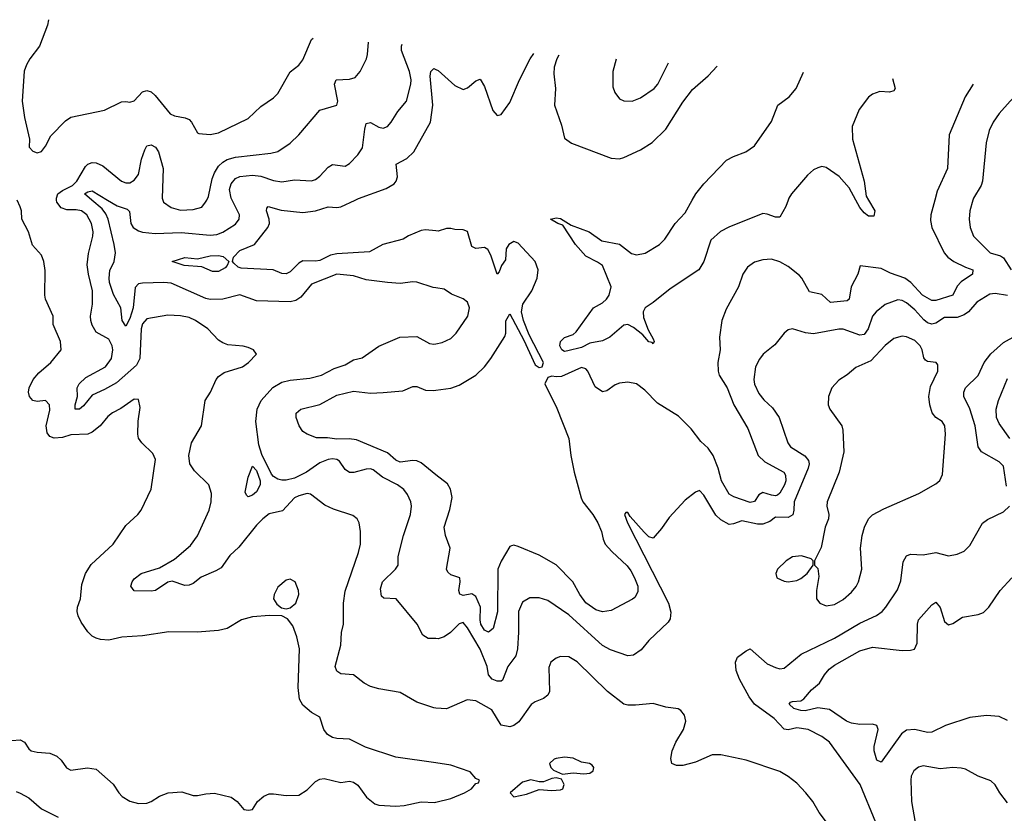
# Model space of a CAD drawing. Header units: inches. Extents: x 1245430 to 1420861, y 606325 to 671315.
# Tile 313 of 319: x 1398027 to 1402694, y 657093 to 660856. Entities that reach past the tile are written whole.
import ezdxf

# ---------------------------------------------------------------- set-up
doc = ezdxf.new("R2010")
doc.units = ezdxf.units.IN
doc.header["$MEASUREMENT"] = 0
for name, color, linetype in [('B3695', 7, 'Continuous'), ('B3696', 7, 'Continuous'), ('B4605', 7, 'Continuous'), ('B4606', 7, 'Continuous')]:
    doc.layers.add(name, color=color, linetype=linetype)

msp = doc.modelspace()

# ---------------------------------------------------------------- linework, layer by layer
at = {"layer": 'B3695', "color": 5}
for points, elevation in [([(1400000, 657332.1), (1399810, 657359.7), (1399666.2, 657406.2), (1399590, 657444), (1399530, 657447.5), (1399510, 657452.7), (1399486.5, 657466.5), (1399469, 657490), (1399450, 657549.3), (1399410, 657571.8), (1399370, 657605.6), (1399353.9, 657633.9), (1399346.8, 657690), (1399353.4, 657873.4), (1399341.3, 657930), (1399322, 657982), (1399296, 658016), (1399270, 658029.7), (1399211.5, 658031.5), (1399130, 658025), (1399078.8, 658010), (1399011, 657970), (1398970, 657960.5), (1398868.7, 657951.3), (1398733.9, 657953.9), (1398610, 657935.1), (1398511.6, 657928.4), (1398450, 657914.7), (1398410, 657917.4), (1398390, 657924), (1398370, 657933), (1398350, 657953), (1398318.7, 657998.7), (1398303.8, 658030), (1398299.8, 658050), (1398301.6, 658070), (1398315.2, 658110), (1398322.3, 658177.7), (1398338.5, 658230), (1398366.5, 658273.5), (1398469.7, 658370), (1398530, 658458), (1398587, 658510), (1398602.9, 658530), (1398650.8, 658629.2), (1398670.8, 658770.8), (1398658.9, 658798.9), (1398605.6, 658850), (1398591, 658871), (1398587.1, 658890), (1398588.1, 658951.9), (1398597.6, 659017.6), (1398590, 659055.3), (1398570, 659056.2), (1398507.3, 659012.7), (1398467.8, 658992.2), (1398445.8, 658974.2), (1398409.2, 658930), (1398370, 658900.6), (1398350, 658891.3), (1398270, 658887.6), (1398230, 658874.8), (1398191.3, 658871.3), (1398170, 658879.3), (1398156.9, 658896.9), (1398152.2, 658930), (1398170, 659004.7), (1398168, 659030), (1398150, 659050.9), (1398110, 659045.4), (1398090, 659049.7), (1398073.3, 659070), (1398069, 659090), (1398071.6, 659110), (1398090.9, 659150), (1398118.5, 659181.5), (1398174.3, 659230), (1398223.7, 659290), (1398220.7, 659330), (1398185.6, 659410), (1398186.6, 659450), (1398149.6, 659530.4), (1398146, 659550), (1398147.2, 659667.2), (1398140.9, 659710), (1398130, 659739), (1398087.2, 659787.2), (1398069.3, 659850), (1398037.2, 659910), (1398036, 659950), (1398030, 659968), (1398014.5, 660000)], 880), ([(1400000, 657592.5), (1399990, 657593.2), (1399910, 657619.6), (1399830, 657666.3), (1399730, 657683.2), (1399690, 657694.4), (1399660.4, 657710), (1399610, 657749.8), (1399550, 657755.1), (1399530, 657766.9), (1399523.1, 657790), (1399549.1, 657890), (1399553.3, 657950), (1399562.4, 657990), (1399562.3, 658090), (1399570, 658146), (1399633.8, 658330), (1399642, 658370), (1399643.1, 658430), (1399636.9, 658470), (1399627, 658490), (1399605.9, 658505.9), (1399514.9, 658534.9), (1399473.5, 658553.5), (1399405.5, 658605.5), (1399390, 658609.7), (1399350, 658598.8), (1399330, 658589), (1399272.8, 658527.2), (1399210, 658512.7), (1399179.7, 658490), (1399150, 658459.8), (1399065.5, 658354.5), (1399024, 658316), (1398982.3, 658257.7), (1398957.4, 658242.6), (1398886.9, 658213.1), (1398850, 658183.5), (1398830, 658175.1), (1398810, 658172.9), (1398750, 658193.7), (1398730, 658189.7), (1398671.2, 658148.8), (1398650, 658146), (1398570, 658148.2), (1398554, 658170), (1398559.6, 658190), (1398570, 658204.9), (1398603.7, 658230), (1398690, 658256.5), (1398761.7, 658298.4), (1398837.3, 658362.7), (1398870, 658408.8), (1398925.3, 658530), (1398934.8, 658570), (1398936.8, 658610), (1398923.9, 658650), (1398856.4, 658716.4), (1398833.8, 658750), (1398828.4, 658790), (1398841, 658850), (1398889.6, 658930), (1398906.9, 659050), (1398932.2, 659090), (1398958.9, 659150), (1398970, 659164.4), (1398996.3, 659183.7), (1399082.7, 659210), (1399112, 659230), (1399149, 659270), (1399135.3, 659290), (1399110, 659300.9), (1399087.2, 659307.2), (1399013.9, 659313.9), (1398990, 659323), (1398970, 659335.6), (1398919.7, 659390), (1398860.5, 659430), (1398830, 659444.2), (1398790, 659451.8), (1398730, 659455.1), (1398630, 659437.2), (1398610, 659414), (1398603.3, 659390), (1398596.8, 659250), (1398581.4, 659218.6), (1398486.4, 659133.6), (1398430, 659101.8), (1398370, 659075.6), (1398330, 659024.3), (1398310, 659009), (1398289.9, 659009.9), (1398290.7, 659030), (1398301.6, 659070), (1398300.2, 659110), (1398309.9, 659130), (1398341.4, 659158.6), (1398433.6, 659210), (1398461.8, 659250), (1398468, 659290), (1398465, 659310), (1398450, 659341.7), (1398390, 659373.7), (1398370, 659407.8), (1398364.1, 659430), (1398362.1, 659450), (1398372.2, 659507.8), (1398372.7, 659570), (1398352.6, 659650), (1398347.2, 659692.8), (1398353.1, 659746.9), (1398374, 659830), (1398375.6, 659850), (1398368.1, 659890), (1398346, 659930), (1398320.4, 659950), (1398294.5, 659954.5), (1398250, 659953.9), (1398223.2, 659963.2), (1398203.7, 659990), (1398202.4, 660000)], 860), ([(1400000, 659584.5), (1399986.5, 659586.5), (1399910, 659611.3), (1399890, 659613), (1399830, 659604.7), (1399770.4, 659609.7), (1399670, 659622.9), (1399610, 659640.7), (1399530, 659649.8), (1399410, 659601.8), (1399359.2, 659540.8), (1399335.5, 659524.5), (1399310, 659517.4), (1399150, 659523.4), (1399070, 659550.6), (1398990, 659530.7), (1398930, 659528.7), (1398910, 659533.5), (1398745.9, 659605.9), (1398710, 659610.4), (1398610, 659606.2), (1398590, 659602.9), (1398574.5, 659585.5), (1398565.5, 659490), (1398550, 659439.3), (1398530, 659402.4), (1398512.2, 659430), (1398506, 659490), (1398472.5, 659552.5), (1398453.3, 659610), (1398450.6, 659630), (1398454.1, 659665.9), (1398474.6, 659710), (1398481, 659750), (1398475.8, 659790), (1398447.1, 659910), (1398435.9, 659935.9), (1398418.5, 659958.5), (1398369.4, 660000)], 840), ([(1398444, 660000), (1398490, 659972.8), (1398537.2, 659957.2), (1398547, 659947), (1398554.6, 659890), (1398565.6, 659870), (1398590, 659854.4), (1398610, 659848.3), (1398670, 659842.2), (1398793, 659847), (1398930, 659833.4), (1398961.9, 659838.1), (1398990, 659848.7), (1399050, 659886.6), (1399067.1, 659910), (1399068.7, 659930), (1399034.8, 660000)], 840), ([(1398705.7, 660000), (1398708.2, 659990), (1398745.2, 659965.2), (1398790, 659952.3), (1398850, 659955.8), (1398890, 659967.1), (1398908.7, 659990), (1398913.6, 660000)], 860), ([(1400000, 659854.1), (1399950, 659859.9), (1399930, 659856.2), (1399870, 659831.7), (1399844.1, 659815.9), (1399747.7, 659790), (1399685.1, 659754.9), (1399530, 659746.2), (1399500.9, 659739.1), (1399450, 659714.4), (1399430, 659710.4), (1399370, 659712), (1399350, 659701.3), (1399310, 659660.2), (1399290, 659650.6), (1399270, 659652.9), (1399229.3, 659669.3), (1399077.2, 659677.2), (1399063, 659683), (1399041.9, 659701.9), (1399036.5, 659710), (1399040.2, 659730), (1399070, 659760.9), (1399140.4, 659790), (1399202.8, 659870), (1399211.3, 659890), (1399209.9, 659910), (1399196.4, 659950), (1399198, 659962), (1399205.2, 659970), (1399267.2, 659952.8), (1399370, 659942.2), (1399430, 659949.4), (1399490, 659968.2), (1399530, 659965.3), (1399550, 659968.7), (1399617, 660000)], 820), ([(1400000, 657921.3), (1399962.7, 657922.7), (1399937.3, 657937.3), (1399911.1, 657990), (1399812.4, 658110), (1399752.6, 658112.6), (1399742.9, 658122.9), (1399737, 658157), (1399746.8, 658190), (1399809.2, 658250), (1399820.7, 658270), (1399821.7, 658310), (1399845.9, 658410), (1399879.8, 658510), (1399884.5, 658550), (1399880.9, 658570), (1399865.1, 658605.1), (1399847.7, 658627.7), (1399818.3, 658650), (1399746.1, 658686.1), (1399702.2, 658722.2), (1399690, 658726.2), (1399670, 658724.5), (1399611.3, 658708.7), (1399590, 658709.1), (1399570, 658723.9), (1399542.5, 658762.5), (1399530, 658771.2), (1399510, 658774.3), (1399490, 658771.1), (1399450, 658754.1), (1399385.9, 658710), (1399330, 658682.1), (1399290, 658672.9), (1399270, 658672.3), (1399250, 658677.9), (1399229.5, 658689.5), (1399220.6, 658700.6), (1399175.1, 658795.1), (1399160.8, 658840.8), (1399146.6, 658950), (1399152.1, 659010), (1399171.7, 659050), (1399227.3, 659112.7), (1399270, 659137.3), (1399310, 659146.6), (1399403, 659157), (1399458.4, 659170), (1399518.4, 659201.6), (1399570, 659219.7), (1399610, 659242.8), (1399650, 659253.4), (1399730, 659308.5), (1399829, 659350), (1399910, 659353.4), (1399970, 659320.3), (1399990, 659317), (1400000, 659319.1)], 840), ([(1400000, 658698.1), (1399930, 658754.1), (1399910, 658764), (1399890, 658766.6), (1399830, 658758.6), (1399810, 658767.6), (1399770, 658802.7), (1399623.8, 658863.8), (1399589.3, 658869.3), (1399530, 658867.7), (1399486.3, 658873.7), (1399433.6, 658873.6), (1399390, 658891.1), (1399370, 658903), (1399352.4, 658930), (1399338, 658970), (1399337.6, 658990), (1399359.3, 659010), (1399450, 659031.4), (1399530, 659075.3), (1399610, 659094.1), (1399690, 659085.7), (1399750, 659088.5), (1399843.2, 659096.8), (1399890, 659116), (1399910, 659116.9), (1399950, 659099.7), (1399990, 659097.4), (1400000, 659098.9)], 820), ([(1397990, 657439), (1398030, 657441.6), (1398050.4, 657430.4), (1398070, 657398.8), (1398081, 657390), (1398110, 657382.4), (1398170, 657378.4), (1398203.4, 657363.4), (1398224.5, 657344.5), (1398249.2, 657309.2), (1398270, 657298), (1398349.1, 657309.1), (1398390, 657302.4), (1398470, 657232.2), (1398496.5, 657190), (1398513.1, 657173.1), (1398550, 657150.2), (1398590, 657139.7), (1398630, 657141.7), (1398650, 657148.6), (1398690, 657174.5), (1398730.2, 657190.2), (1398795.3, 657195.3), (1398850, 657178), (1398870, 657177), (1398910, 657186), (1398950, 657188.2), (1399030, 657170.4), (1399058.8, 657150), (1399090, 657111), (1399112.5, 657107.5), (1399130, 657111.3), (1399154, 657150), (1399184.8, 657175.2), (1399210, 657184.9), (1399230, 657186), (1399290, 657177), (1399350, 657179.5), (1399390, 657203.8), (1399430, 657243.8), (1399450, 657254.4), (1399470, 657258.4), (1399550, 657239.1), (1399590, 657244.9), (1399610, 657240.7), (1399630, 657226), (1399670.7, 657170), (1399710, 657138), (1399730, 657132.4), (1399810, 657127.4), (1399850, 657130.4), (1399930, 657147), (1399995.6, 657144.4), (1400000, 657145.5)], 880), ([(1398010, 657196.5), (1398030, 657189.3), (1398070, 657166.4), (1398130, 657115.1), (1398210, 657074.8)], 860)]:
    msp.add_lwpolyline(points, dxfattribs=dict(at, elevation=elevation))
for points, elevation in [([(1398970, 659661.9), (1398941.9, 659661.9), (1398890, 659684.8), (1398806.6, 659690), (1398749.3, 659710), (1398810, 659727.9), (1398870, 659722), (1398930, 659736.3), (1398970, 659737), (1398992.4, 659732.4), (1399018.7, 659710), (1399011.4, 659690), (1399000.7, 659679.3)], 820), ([(1399110, 658594.3), (1399101.5, 658601.5), (1399096, 658616), (1399110, 658687.3), (1399130, 658738.8), (1399150, 658719.1), (1399167.6, 658670), (1399167.8, 658650), (1399150, 658617.4), (1399130, 658602.3)], 840), ([(1399310, 658203.7), (1399290, 658198), (1399250, 658166), (1399232.7, 658130), (1399230.5, 658110), (1399245.3, 658085.3), (1399267.9, 658067.9), (1399290, 658062), (1399310, 658068), (1399335.8, 658090), (1399349.7, 658130), (1399348.2, 658150), (1399332.6, 658190)], 880)]:
    msp.add_lwpolyline(points, close=True, dxfattribs=dict(at, elevation=elevation))
at = {"layer": 'B3696', "color": 5}
for points, elevation in [([(1398163.8, 660855.7), (1398158.4, 660830), (1398120.5, 660730), (1398074.9, 660670), (1398058.9, 660641.1), (1398049, 660611), (1398039.6, 660470), (1398050, 660392), (1398074, 660290), (1398071.6, 660251.6), (1398090, 660232), (1398110, 660224.7), (1398130, 660231.3), (1398150, 660256), (1398175.6, 660304.4), (1398243.8, 660376.2), (1398270, 660393.4), (1398430, 660426.7), (1398510, 660466), (1398530, 660468.2), (1398550, 660464), (1398569.6, 660470.4), (1398610, 660513), (1398630, 660519.5), (1398650, 660513.4), (1398670, 660496.5), (1398740.4, 660410), (1398760.3, 660400.3), (1398810.8, 660390.8), (1398830, 660382.3), (1398842.3, 660370), (1398870, 660318.8), (1398875.9, 660315.9), (1398930, 660312), (1398970, 660318.9), (1399110, 660387.2), (1399170, 660444.9), (1399230, 660485.7), (1399250, 660506.4), (1399310, 660607.7), (1399350, 660640.4), (1399370, 660666), (1399410, 660761.6), (1399418.7, 660768.2)], 880), ([(1398913.6, 660000), (1398922.4, 660017.6), (1398939.2, 660100.8), (1398949.9, 660130), (1398970, 660161.3), (1398990, 660181), (1399010, 660192.8), (1399050, 660203.8), (1399217.7, 660222.3), (1399250, 660231.4), (1399310, 660270.3), (1399350, 660310.3), (1399450, 660426.5), (1399529.7, 660450.3), (1399534.8, 660470), (1399519, 660550), (1399526.6, 660570), (1399590, 660573.5), (1399618.1, 660581.9), (1399640.9, 660610), (1399670.6, 660669.4), (1399676.5, 660690), (1399681.2, 660749.9)], 860), ([(1399034.8, 660000), (1399029.9, 660010), (1399021.7, 660050), (1399030, 660078.3), (1399050, 660102.2), (1399070, 660112.3), (1399130, 660118.5), (1399170, 660113.1), (1399230, 660094), (1399270, 660086.6), (1399330, 660096.3), (1399410, 660092.4), (1399430, 660098.6), (1399450, 660113.6), (1399490, 660156.1), (1399510, 660168.9), (1399570, 660162), (1399590, 660174), (1399630, 660214.9), (1399652.2, 660247.8), (1399662.7, 660337.3), (1399670, 660363.1), (1399690, 660368.1), (1399730, 660345.4), (1399750, 660341.3), (1399770, 660348.9), (1399788.3, 660370), (1399820.2, 660419.8), (1399860.3, 660470), (1399881, 660550), (1399882.3, 660570), (1399874.9, 660610), (1399837.7, 660710), (1399836.8, 660730), (1399839.6, 660738.9)], 840), ([(1399617, 660000), (1399632.7, 660007.3), (1399764.6, 660055.4), (1399801.9, 660078.1), (1399812.2, 660090), (1399818.1, 660110), (1399810.9, 660170), (1399862, 660198), (1399894.8, 660230), (1399973.6, 660370), (1399986, 660450), (1399972.1, 660587.9), (1399975.6, 660610), (1399990, 660624.4), (1400000, 660619.7)], 820), ([(1398202.4, 660000), (1398201.1, 660010), (1398208.6, 660030), (1398230, 660046.2), (1398278.3, 660070), (1398297.3, 660090), (1398339.9, 660160.1), (1398350, 660171.3), (1398370, 660179.3), (1398390, 660177.7), (1398422.1, 660162.1), (1398510.3, 660090), (1398530, 660081.6), (1398550, 660082.1), (1398570, 660094.2), (1398590, 660122.3), (1398605.1, 660194.9), (1398621.1, 660238.9), (1398630, 660257), (1398650, 660262.8), (1398671.3, 660251.3), (1398685.8, 660230), (1398707.5, 660150), (1398703.2, 660010), (1398705.7, 660000)], 860), ([(1398369.4, 660000), (1398334, 660030), (1398350, 660039.3), (1398370, 660043.7), (1398444, 660000)], 840)]:
    msp.add_lwpolyline(points, dxfattribs=dict(at, elevation=elevation))
at = {"layer": 'B4605', "color": 5}
for points, elevation in [([(1402365, 660000), (1402346.3, 659930), (1402344.2, 659904.2), (1402350.2, 659870), (1402409.2, 659750), (1402427.1, 659730), (1402454.7, 659710), (1402510, 659682.3), (1402545.5, 659670), (1402542.6, 659650), (1402490, 659613.1), (1402470, 659591.9), (1402450, 659549.9), (1402370, 659524.8), (1402350, 659524.8), (1402306, 659550), (1402250.3, 659610), (1402222.7, 659630), (1402154.1, 659654.1), (1402110, 659676.8), (1402010.7, 659689.3), (1402000.3, 659650), (1401968.2, 659590), (1401958.5, 659530), (1401950, 659522.4), (1401870, 659515), (1401830, 659552.3), (1401770, 659565.2), (1401735.2, 659630), (1401723.5, 659643.5), (1401670, 659685.4), (1401630, 659707.8), (1401590, 659719.8), (1401550, 659718), (1401510, 659706.6), (1401476.9, 659683.1), (1401455.5, 659650), (1401433.8, 659590), (1401376, 659484), (1401354.8, 659430), (1401343.9, 659350), (1401348.1, 659290), (1401336.8, 659230), (1401337.1, 659190), (1401343.2, 659170), (1401380.9, 659110), (1401412.4, 659030), (1401477.9, 658917.9), (1401527.1, 658790), (1401559.7, 658759.7), (1401649, 658710), (1401657, 658697), (1401659.1, 658670), (1401652.5, 658650), (1401630, 658611.6), (1401618.3, 658601.7), (1401610, 658598.3), (1401590, 658601.7), (1401550, 658613.4), (1401530, 658602.4), (1401510, 658571.9), (1401490, 658567.1), (1401412.9, 658592.9), (1401390, 658605.7), (1401353.7, 658670), (1401337.8, 658730), (1401313.9, 658790), (1401290, 658824.7), (1401255.2, 658855.2), (1401210, 658915.7), (1401150, 658976.5), (1401050, 659038.4), (1400990, 659099.3), (1400950, 659129.8), (1400910, 659138), (1400870, 659132.7), (1400850, 659124.2), (1400810, 659095.6), (1400790, 659090.8), (1400754.5, 659114.5), (1400720.7, 659190), (1400710, 659200.5), (1400690, 659206.7), (1400595.9, 659164.1), (1400570, 659161.8), (1400550, 659165.6), (1400530, 659160.1), (1400515.7, 659130), (1400573.9, 659013.9), (1400629.3, 658870.7), (1400639.3, 658790), (1400655.6, 658710), (1400688.5, 658588.5), (1400697.1, 658570), (1400743.5, 658510), (1400767.4, 658470), (1400784.8, 658430), (1400792.3, 658392.3), (1400802, 658370), (1400833.8, 658333.8), (1400906.4, 658266.4), (1400923.3, 658243.4), (1400941.8, 658210), (1400956.5, 658170), (1400957, 658143), (1400943.1, 658116.9), (1400931.7, 658108.3), (1400830, 658054.6), (1400790, 658048.7), (1400757.6, 658057.6), (1400710.5, 658090.5), (1400682.2, 658130), (1400648.5, 658190), (1400570, 658270.6), (1400490, 658317.4), (1400390, 658358), (1400370, 658364.1), (1400358.8, 658361.2), (1400350, 658358.8), (1400310, 658289.1), (1400293.9, 658250), (1400291.8, 658048.2), (1400271.6, 657970), (1400250, 657951.6), (1400230, 657961.1), (1400212.9, 657990), (1400209.4, 658010), (1400211.7, 658070), (1400190, 658121.9), (1400170, 658133.5), (1400130, 658126.1), (1400112.9, 658132.9), (1400107.9, 658150), (1400114.8, 658190), (1400112.9, 658210), (1400070, 658223.6), (1400055.8, 658235.8), (1400049.6, 658250), (1400067.8, 658350), (1400045.1, 658410), (1400038.7, 658450), (1400065.8, 658534.2), (1400076.5, 658590), (1400069.9, 658629.9), (1400054.5, 658654.5), (1400000, 658698.1)], 820), ([(1401669.4, 660000), (1401659.1, 659970), (1401630, 659919.8), (1401610, 659918.7), (1401570, 659934.2), (1401550, 659936.4), (1401387.8, 659872.2), (1401349.2, 659850.8), (1401303.8, 659810), (1401269.2, 659710), (1401245.5, 659670), (1401110, 659579.3), (1401030, 659514.7), (1400991.1, 659490), (1400981.6, 659470), (1400983.5, 659443.5), (1401006, 659386), (1401030, 659343), (1401034.2, 659330), (1401030, 659319.6), (1401025.3, 659325.3), (1401010, 659329.1), (1400980.9, 659360.9), (1400937.2, 659397.2), (1400910, 659409.9), (1400890, 659406.8), (1400825, 659350), (1400790, 659332.9), (1400730, 659321.7), (1400690, 659301.7), (1400625.5, 659285.5), (1400610, 659282.7), (1400596.5, 659290), (1400587.9, 659310), (1400590.8, 659330), (1400610, 659349.2), (1400650, 659363.2), (1400664.7, 659375.3), (1400747.4, 659490), (1400790, 659513.9), (1400808.2, 659530), (1400821.7, 659550), (1400831.4, 659590), (1400789.8, 659689.8), (1400766.6, 659706.6), (1400710, 659735.3), (1400662, 659790), (1400602, 659882), (1400577.2, 659890), (1400542.7, 659910), (1400570, 659916), (1400590, 659912.8), (1400641.5, 659881.5), (1400727.2, 659850), (1400786.9, 659806.9), (1400870, 659790.7), (1400927.5, 659747.5), (1400950, 659740.9), (1400991.1, 659748.9), (1401060.5, 659790), (1401084.9, 659815.1), (1401134.2, 659890), (1401180.7, 659939.3), (1401215, 660000)], 780), ([(1402051.1, 660000), (1402079.7, 659950), (1402075.2, 659924.8), (1402050, 659924.2), (1402030, 659939.3), (1402010, 659965.3), (1401990.6, 660000)], 780), ([(1402544.8, 660000), (1402530.2, 659949.8), (1402527.1, 659910), (1402531.6, 659870), (1402548.6, 659830), (1402626.4, 659750), (1402675.8, 659735.8), (1402690, 659727.2), (1402727.3, 659670)], 840), ([(1400000, 659098.9), (1400070.5, 659109.5), (1400110, 659122.9), (1400189.2, 659170.8), (1400229.8, 659210), (1400260.8, 659250), (1400326.9, 659353.1), (1400331.3, 659370), (1400331.9, 659428.1), (1400350, 659460.7), (1400416.5, 659336.5), (1400470, 659220.1), (1400490, 659206.8), (1400503.8, 659210), (1400509.9, 659230), (1400441.5, 659361.5), (1400415.8, 659430), (1400405.8, 659470), (1400412.2, 659507.8), (1400454.8, 659570), (1400480.3, 659630), (1400484.5, 659670), (1400469.7, 659710), (1400390, 659796.9), (1400370, 659804.7), (1400344.9, 659790), (1400333, 659770), (1400330, 659718), (1400311, 659690), (1400299.9, 659660.1), (1400290, 659649.2), (1400260, 659740), (1400246, 659766), (1400230, 659775.9), (1400190, 659771.6), (1400170, 659779.7), (1400150, 659852.2), (1400130, 659859), (1400090, 659860.6), (1400070, 659866.1), (1400050, 659865.7), (1400010, 659852.9), (1400000, 659854.1)], 820), ([(1400000, 659319.1), (1400030, 659325.3), (1400070, 659344), (1400096.3, 659370), (1400151.1, 659450), (1400159.7, 659490), (1400150, 659517), (1400130, 659531.6), (1400074.7, 659554.7), (1400038.7, 659578.7), (1400000, 659584.5)], 840), ([(1402710, 659548.4), (1402650, 659557.5), (1402624.9, 659555.1), (1402563.8, 659516.2), (1402523.9, 659470), (1402503.7, 659456.3), (1402470, 659443.7), (1402410, 659443.2), (1402370, 659417.3), (1402350, 659411.7), (1402330, 659419.1), (1402313, 659433), (1402270, 659480.2), (1402230, 659513.3), (1402210, 659524.8), (1402190, 659528.1), (1402130, 659505.5), (1402086.4, 659470), (1402069.5, 659450), (1402049.5, 659390), (1402030, 659363.9), (1402010, 659359.5), (1401930, 659389.1), (1401910, 659389), (1401790, 659367.1), (1401751.1, 659371.1), (1401690, 659389.4), (1401670, 659386), (1401650, 659369.3), (1401606.1, 659313.9), (1401550.4, 659270), (1401533.3, 659246.7), (1401515.5, 659210), (1401506.5, 659150), (1401510, 659127.7), (1401530, 659083.1), (1401553.9, 659053.9), (1401595.6, 659015.6), (1401627.6, 658970), (1401668, 658850), (1401680.3, 658830), (1401748.3, 658788.3), (1401765.9, 658765.9), (1401769, 658750), (1401764.5, 658730), (1401698, 658570), (1401696.9, 658530), (1401691.2, 658508.8), (1401670, 658495.4), (1401610, 658497.7), (1401583.1, 658476.9), (1401550, 658464.4), (1401524.3, 658464.3), (1401450, 658480.6), (1401410, 658465.3), (1401390, 658462.8), (1401350, 658484.6), (1401326.9, 658506.9), (1401270, 658601.3), (1401250, 658623.1), (1401230, 658616.4), (1401181.4, 658578.6), (1401105, 658495), (1401070, 658442.9), (1401030, 658398.4), (1401010, 658404.4), (1400986.4, 658426.4), (1400920.9, 658500.9), (1400910, 658518.9), (1400900.7, 658519.3), (1400893.4, 658510), (1400908.2, 658470), (1401102.1, 658090), (1401113.9, 658046.1), (1401110, 658014.5), (1401101.1, 657998.9), (1401010, 657912.4), (1400972.4, 657867.6), (1400936.4, 657843.6), (1400910, 657839.9), (1400828.3, 657868.3), (1400790, 657889.3), (1400630, 658034.5), (1400530, 658102), (1400490, 658115.1), (1400444.8, 658115.2), (1400410, 658094.5), (1400391.5, 658050), (1400391.8, 657951.8), (1400386.6, 657873.4), (1400379.4, 657840.6), (1400340.5, 657790), (1400315, 657725), (1400310, 657719.7), (1400290, 657720.3), (1400266, 657730), (1400250, 657749.7), (1400242.3, 657790), (1400210, 657871.6), (1400150, 657972.2), (1400130, 657997.2), (1400110, 657991.9), (1400069.4, 657950), (1400039.1, 657930), (1400010, 657920.9), (1400000, 657921.3)], 840), ([(1402704.2, 658644.2), (1402690, 658738.7), (1402670, 658759.8), (1402586.6, 658806.6), (1402569.9, 658829.9), (1402556.7, 658930), (1402530.7, 659010.7), (1402502.9, 659070), (1402502.5, 659090), (1402510, 659110.3), (1402570, 659169.1), (1402598.5, 659230), (1402630, 659271), (1402690, 659325.4), (1402750, 659359)], 840), ([(1402720.6, 658870), (1402670, 658941.1), (1402656.8, 658970), (1402655, 659010), (1402666, 659050), (1402710, 659154.9)], 820), ([(1402084.5, 657050), (1402010.7, 657230), (1401865.7, 657430), (1401830, 657457.8), (1401763.7, 657490), (1401710, 657498.5), (1401670, 657489.2), (1401650, 657492.6), (1401602.6, 657542.6), (1401510, 657611.3), (1401485.1, 657645.1), (1401438.7, 657730), (1401423.9, 657770), (1401419.3, 657810), (1401430, 657834), (1401470, 657863.8), (1401490, 657873), (1401570, 657802.3), (1401610, 657783.9), (1401630, 657779), (1401650, 657781.7), (1401731.7, 657848.3), (1401890, 657923.5), (1402010, 657994.3), (1402088.6, 658031.4), (1402114.7, 658050), (1402133.3, 658070), (1402187.5, 658152.5), (1402204, 658196), (1402214.7, 658285.3), (1402230, 658314.3), (1402250, 658321.3), (1402310, 658318.9), (1402370, 658330.2), (1402430, 658313.7), (1402470, 658322), (1402503.3, 658336.7), (1402530, 658363), (1402591.2, 658468.8), (1402614.1, 658485.9), (1402690, 658522.3), (1402718.7, 658550)], 840), ([(1402710, 657534), (1402670, 657551.6), (1402610, 657556.5), (1402530, 657546.9), (1402416, 657510), (1402350, 657477.3), (1402330, 657476.3), (1402270, 657490.3), (1402230, 657487.6), (1402207.3, 657470), (1402110, 657335.6), (1402090, 657345.6), (1402076.8, 657390), (1402077.5, 657410), (1402095.9, 657490), (1402089.8, 657509.8), (1402070, 657516.1), (1402010, 657514.8), (1401970, 657520.2), (1401945.7, 657530), (1401864.9, 657584.9), (1401810, 657593), (1401750, 657579.2), (1401730, 657581.1), (1401697.2, 657590), (1401674, 657610), (1401680.3, 657619.7), (1401690, 657624), (1401730, 657626.3), (1401743.7, 657636.3), (1401781, 657679), (1401817.8, 657710), (1401841.1, 657750), (1401863.3, 657776.8), (1401890, 657796.1), (1402010, 657863.2), (1402070, 657881.4), (1402210, 657865.2), (1402250, 657866), (1402268.4, 657871.6), (1402280.6, 657899.4), (1402282.5, 657990), (1402287.6, 658010), (1402350, 658082), (1402370, 658094.4), (1402390, 658068.2), (1402410, 658002.4), (1402430, 657986.5), (1402450, 657993.8), (1402496.2, 658023.8), (1402570, 658035.2), (1402595.4, 658044.6), (1402621.1, 658070), (1402674, 658150), (1402729.7, 658210)], 820), ([(1401870, 657026.3), (1401816.7, 657096.6), (1401785.8, 657150), (1401753.2, 657190), (1401710, 657235.5), (1401670, 657267.6), (1401630, 657290.9), (1401470, 657345.4), (1401350, 657371), (1401310, 657369.8), (1401230, 657336.3), (1401170, 657320.5), (1401139.7, 657319.7), (1401118, 657330), (1401113, 657353), (1401119.3, 657390), (1401137.2, 657430), (1401173.5, 657490), (1401184.7, 657530), (1401178.2, 657558.2), (1401161, 657581), (1401147.9, 657587.9), (1401090, 657596.9), (1401030, 657614.3), (1400946.2, 657606.2), (1400910, 657606), (1400890, 657611.3), (1400812.6, 657670), (1400670, 657812), (1400630, 657835.1), (1400590, 657836), (1400570, 657829.2), (1400544.9, 657810), (1400535.9, 657784.1), (1400538.4, 657670), (1400530, 657653.3), (1400510, 657637.1), (1400470, 657621.4), (1400451.5, 657608.5), (1400392.5, 657527.5), (1400370, 657509), (1400350, 657503.2), (1400310, 657511), (1400264.3, 657584.3), (1400190, 657626.5), (1400148.5, 657631.5), (1400050, 657589.2), (1400000, 657592.5)], 860), ([(1400000, 657145.5), (1400070, 657163), (1400135.3, 657190), (1400168.7, 657210), (1400190, 657234), (1400202, 657238), (1400206, 657250), (1400190, 657258), (1400162, 657290), (1400070, 657322), (1400000, 657332.1)], 880), ([(1402710, 657142.8), (1402672.3, 657190), (1402650, 657227.6), (1402630, 657247.6), (1402570, 657269.7), (1402510, 657302.4), (1402490, 657308), (1402450, 657309.7), (1402390, 657304.2), (1402310, 657318.9), (1402288.1, 657311.9), (1402265.2, 657294.8), (1402253.4, 657270), (1402250.3, 657250), (1402254.4, 657150), (1402271.8, 657050)], 840)]:
    msp.add_lwpolyline(points, dxfattribs=dict(at, elevation=elevation))
for points, elevation in [([(1402210, 659355.8), (1402170, 659344.8), (1402130, 659310.7), (1402062, 659238), (1401990, 659206.2), (1401950, 659172.2), (1401910, 659147.4), (1401877.2, 659110), (1401860.2, 659070), (1401859.7, 659030), (1401866.4, 659010), (1401924.4, 658930), (1401929.1, 658910), (1401933.1, 658806.9), (1401912, 658710), (1401854.6, 658570), (1401853.4, 658550), (1401863.1, 658510), (1401861.3, 658490), (1401844.9, 658450), (1401825.8, 658354.2), (1401794, 658290), (1401794, 658270), (1401810, 658254), (1401815.5, 658215.5), (1401803.8, 658150), (1401804.4, 658110), (1401819.1, 658090), (1401850, 658076.9), (1401890, 658083.2), (1401930, 658107.1), (1401970, 658141.5), (1401991.8, 658168.2), (1402002.4, 658190), (1402018.2, 658250), (1402013, 658350), (1402020.5, 658410), (1402031.1, 658450), (1402050.9, 658489.1), (1402070, 658508.2), (1402122.5, 658537.5), (1402289.2, 658610), (1402370, 658654.9), (1402388.3, 658671.7), (1402401.1, 658698.9), (1402414.6, 658890), (1402412.7, 658930), (1402398.9, 658950), (1402369.9, 658969.9), (1402351.9, 658991.9), (1402340.8, 659030), (1402335.9, 659070), (1402343.7, 659116.3), (1402378.8, 659190), (1402379.5, 659219.5), (1402370.9, 659230.9), (1402330, 659235.1), (1402321, 659241), (1402311.9, 659251.9), (1402305.5, 659290), (1402295.5, 659310), (1402270, 659334.4), (1402230, 659352.8)], 860), ([(1401733.3, 658313.3), (1401690, 658309.5), (1401660.7, 658290), (1401619.1, 658250), (1401610.7, 658230), (1401616, 658210), (1401650, 658194), (1401670, 658190.7), (1401710, 658197.3), (1401730, 658206.8), (1401759, 658230), (1401788.7, 658270), (1401788, 658290), (1401779, 658299)], 860), ([(1400610, 657359.6), (1400570, 657352.8), (1400561, 657350), (1400538.8, 657330), (1400544.7, 657310), (1400558, 657298), (1400599.6, 657279.6), (1400650, 657284.7), (1400700.7, 657280.7), (1400730, 657284), (1400744.7, 657295.3), (1400749, 657310), (1400741.2, 657321.2), (1400728, 657330), (1400690, 657335.1), (1400650, 657354)], 880), ([(1400570, 657262), (1400550, 657259), (1400510, 657242), (1400490, 657242), (1400450, 657252.7), (1400410, 657241.2), (1400352, 657190), (1400370, 657172), (1400430, 657184), (1400490, 657206.8), (1400550, 657200.7), (1400590, 657204), (1400602, 657210), (1400608.7, 657230), (1400595.3, 657255.3)], 880)]:
    msp.add_lwpolyline(points, close=True, dxfattribs=dict(at, elevation=elevation))
at = {"layer": 'B4606', "color": 5}
for points, elevation in [([(1400000, 660619.7), (1400010, 660614.9), (1400090, 660543.9), (1400130, 660524.6), (1400150, 660532.2), (1400190, 660566), (1400210, 660573), (1400230, 660538.8), (1400270, 660424.9), (1400290, 660401.3), (1400310, 660406.3), (1400350, 660463.6), (1400395.5, 660570), (1400447.1, 660670), (1400464.3, 660695.4)], 820), ([(1400582.4, 660687.1), (1400572.5, 660670), (1400560.9, 660630), (1400558.6, 660598.6), (1400566.5, 660530), (1400562.5, 660450), (1400594.9, 660354.9), (1400610, 660294.4), (1400642, 660270), (1400830, 660199.2), (1400870, 660196.1), (1400890, 660202.8), (1400970, 660238.6), (1401025.8, 660274.2), (1401090, 660336.9), (1401170, 660465.3), (1401215.8, 660524.2), (1401290.5, 660589.5), (1401333.6, 660634.8)], 820), ([(1400854.8, 660668.1), (1400838, 660610), (1400838, 660538), (1400847.3, 660510), (1400870, 660480.7), (1400890.4, 660470.4), (1400930, 660468.9), (1400970, 660484.9), (1401035.1, 660530), (1401051.9, 660550), (1401101.9, 660650.9)], 840), ([(1401215, 660000), (1401231.9, 660030), (1401270, 660076.8), (1401377, 660190), (1401410, 660207.7), (1401468.5, 660230), (1401510, 660258.2), (1401590, 660373), (1401620.5, 660450), (1401673.9, 660490), (1401707, 660530), (1401741.6, 660606.3)], 780), ([(1402163.6, 660576.9), (1402177.3, 660530), (1402170, 660518.7), (1402150, 660511.7), (1402104.1, 660515.9), (1402070, 660503.1), (1402050, 660487.6), (1402006.5, 660430), (1401973.6, 660350), (1401974.7, 660290), (1402029.5, 660090), (1402039.8, 660019.8), (1402051.1, 660000)], 780), ([(1402547, 660550.2), (1402546.9, 660550), (1402509.2, 660490), (1402432.9, 660310), (1402425.5, 660150), (1402376.6, 660043.4), (1402365, 660000)], 820), ([(1402789.5, 660533.3), (1402722, 660470), (1402670, 660411.1), (1402641.2, 660370), (1402622.3, 660330), (1402608.2, 660271.8), (1402590.1, 660089.9), (1402583.8, 660070), (1402547.7, 660010), (1402544.8, 660000)], 840), ([(1401990.6, 660000), (1401958.1, 660058.1), (1401911.7, 660111.7), (1401850, 660155.6), (1401830, 660159.6), (1401810, 660153.9), (1401790, 660143.4), (1401760.9, 660119.1), (1401685.5, 660030), (1401672.8, 660010), (1401669.4, 660000)], 780)]:
    msp.add_lwpolyline(points, dxfattribs=dict(at, elevation=elevation))

doc.saveas('drawing.dxf')
